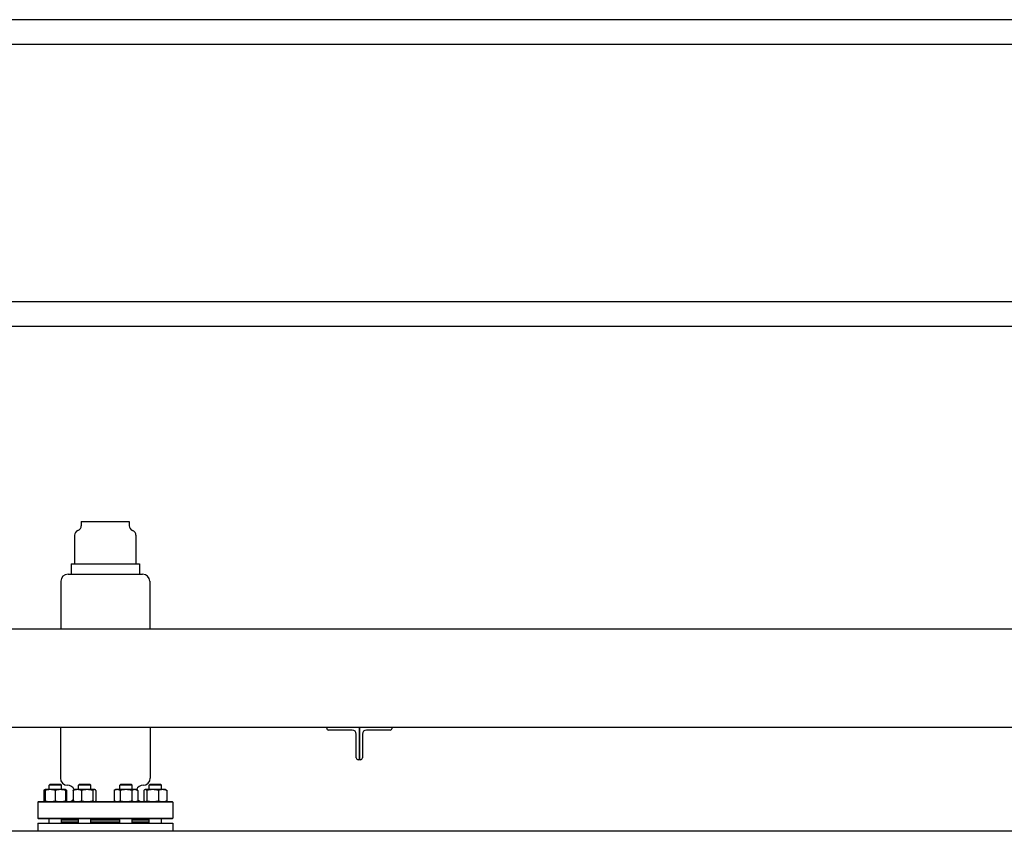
# Model space of a CAD drawing. Header units: inches. Extents: x 36 to 1719, y -84 to 1122.
# Tile 363 of 571: x 969 to 1029, y 415 to 465. Entities that reach past the tile are written whole.
import ezdxf

# ---------------------------------------------------------------- set-up
doc = ezdxf.new("R2010")
doc.units = ezdxf.units.IN
doc.header["$LTSCALE"] = 48
doc.header["$MEASUREMENT"] = 0
doc.layers.add('Visible (ANSI)', color=7, linetype='Continuous', lineweight=30)

msp = doc.modelspace()

# ---------------------------------------------------------------- linework, layer by layer
at = {"layer": 'Visible (ANSI)'}
for p, q in [((1033.58268, 465.04627), (922.33268, 465.04627)), ((923.45768, 463.54627), (1032.45768, 463.54627)), ((1032.45768, 447.79627), (923.45768, 447.79627)), ((1032.45768, 446.29627), (923.45768, 446.29627)), ((972.94893, 434.36377), (972.94893, 434.10549)), ((972.94893, 434.36377), (975.88643, 434.36377)), ((975.88643, 434.36377), (975.88643, 434.10549)), ((972.54268, 433.52002), (972.54268, 431.77002)), ((976.29268, 433.52002), (976.29268, 431.77002)), ((972.32393, 431.77002), (972.32393, 431.14502)), ((972.32393, 431.77002), (976.51143, 431.77002)), ((976.51143, 431.77002), (976.51143, 431.14502)), ((971.69893, 430.70752), (971.69893, 427.79627)), ((972.13643, 431.14502), (976.69893, 431.14502)), ((977.13643, 430.70752), (977.13643, 427.79627)), ((921.53768, 427.79627), (1034.37768, 427.79627)), ((924.99768, 421.79627), (1030.91768, 421.79627)), ((971.66768, 421.79627), (971.66768, 418.67377)), ((977.16768, 421.79627), (977.16768, 418.67377)), ((987.95768, 421.72827), (987.95768, 421.79627)), ((989.51968, 421.60827), (988.07768, 421.60827)), ((989.95768, 419.79627), (989.95768, 421.79627)), ((989.95768, 421.79627), (989.95768, 419.79627)), ((991.83768, 421.60827), (990.39568, 421.60827)), ((991.95768, 421.79627), (991.95768, 421.72827)), ((989.76968, 419.91627), (989.76968, 421.35827)), ((990.14568, 421.35827), (990.14568, 419.91627)), ((989.95768, 419.79627), (989.88968, 419.79627)), ((990.02568, 419.79627), (989.95768, 419.79627)), ((970.73233, 417.97027), (970.71028, 417.95999)), ((971.04483, 417.97027), (970.73233, 417.97027)), ((971.04483, 418.30127), (970.98233, 418.23877)), ((971.73233, 418.23877), (970.98233, 418.23877)), ((970.98233, 417.97027), (970.98233, 418.23877)), ((971.04483, 418.30127), (971.66983, 418.30127)), ((971.66983, 417.97027), (971.04483, 417.97027)), ((971.66983, 418.30127), (971.73233, 418.23877)), ((971.98233, 417.97027), (971.66983, 417.97027)), ((971.73233, 417.97027), (971.73233, 418.23877)), ((971.98233, 417.97027), (972.00438, 417.95999)), ((972.52504, 417.97027), (972.503, 417.95999)), ((972.7081, 417.97027), (972.52504, 417.97027)), ((973.3118, 417.97027), (972.7081, 417.97027)), ((972.83754, 418.30127), (972.77504, 418.23877)), ((973.52504, 418.23877), (972.77504, 418.23877)), ((972.77504, 417.97027), (972.77504, 418.23877)), ((972.83754, 418.30127), (973.46254, 418.30127)), ((973.75375, 417.97027), (973.3118, 417.97027)), ((973.46254, 418.30127), (973.52504, 418.23877)), ((973.52504, 417.97027), (973.52504, 418.23877)), ((973.77504, 417.97027), (973.75375, 417.97027)), ((973.77504, 417.97027), (973.79709, 417.95999)), ((975.06032, 417.97027), (974.96363, 417.92519)), ((975.14405, 417.97027), (975.06032, 417.97027)), ((975.68532, 417.97027), (975.14405, 417.97027)), ((975.37282, 418.30127), (975.31032, 418.23877)), ((976.06032, 418.23877), (975.31032, 418.23877)), ((975.31032, 417.97027), (975.31032, 418.23877)), ((975.37282, 418.30127), (975.99782, 418.30127)), ((976.22659, 417.97027), (975.68532, 417.97027)), ((975.99782, 418.30127), (976.06032, 418.23877)), ((976.06032, 417.97027), (976.06032, 418.23877)), ((976.31032, 417.97027), (976.22659, 417.97027)), ((976.31032, 417.97027), (976.40701, 417.92519)), ((976.85303, 417.97027), (976.83099, 417.95999)), ((976.87433, 417.97027), (976.85303, 417.97027)), ((977.31627, 417.97027), (976.87433, 417.97027)), ((977.16553, 418.30127), (977.10303, 418.23877)), ((977.85303, 418.23877), (977.10303, 418.23877)), ((977.10303, 417.97027), (977.10303, 418.23877)), ((977.16553, 418.30127), (977.79053, 418.30127)), ((977.91997, 417.97027), (977.31627, 417.97027)), ((977.79053, 418.30127), (977.85303, 418.23877)), ((977.85303, 417.97027), (977.85303, 418.23877)), ((978.10303, 417.97027), (977.91997, 417.97027)), ((978.10303, 417.97027), (978.12508, 417.95999)), ((970.66023, 417.92519), (970.66023, 417.28136)), ((970.73233, 417.92519), (970.73233, 417.28136)), ((971.35733, 417.92519), (971.35733, 417.28136)), ((971.98233, 417.92519), (971.98233, 417.28136)), ((972.05443, 417.92519), (972.05443, 417.28136)), ((972.45295, 417.92519), (972.45295, 417.28136)), ((972.96326, 417.92519), (972.96326, 417.28136)), ((973.66035, 417.92519), (973.66035, 417.28136)), ((973.84714, 417.92519), (973.84714, 417.28136)), ((974.96363, 417.92519), (974.96363, 417.28136)), ((975.32448, 417.92519), (975.32448, 417.28136)), ((976.04616, 417.92519), (976.04616, 417.28136)), ((976.40701, 417.92519), (976.40701, 417.28136)), ((976.78094, 417.92519), (976.78094, 417.28136)), ((976.96772, 417.92519), (976.96772, 417.28136)), ((977.66482, 417.92519), (977.66482, 417.28136)), ((978.17513, 417.92519), (978.17513, 417.28136)), ((970.33435, 417.23627), (970.29268, 417.19461)), ((978.54268, 417.19461), (970.29268, 417.19461)), ((970.29268, 417.19461), (970.29268, 416.21794)), ((970.33435, 417.23627), (978.50102, 417.23627)), ((970.73233, 417.23627), (970.71028, 417.24655)), ((971.98233, 417.23627), (972.00438, 417.24655)), ((972.52504, 417.23627), (972.503, 417.24655)), ((973.77504, 417.23627), (973.79709, 417.24655)), ((975.06032, 417.23627), (974.96363, 417.28136)), ((976.31032, 417.23627), (976.40701, 417.28136)), ((976.85303, 417.23627), (976.83099, 417.24655)), ((978.10303, 417.23627), (978.12508, 417.24655)), ((978.50102, 417.23627), (978.54268, 417.19461)), ((978.54268, 417.19461), (978.54268, 416.21794)), ((970.33435, 416.17627), (970.29268, 416.21794)), ((970.29268, 416.21794), (978.54268, 416.21794)), ((978.50102, 416.17627), (970.33435, 416.17627)), ((970.98233, 415.92377), (970.98233, 416.17627)), ((971.73233, 415.92377), (971.73233, 416.17627)), ((971.91768, 416.17627), (971.91768, 416.11377)), ((972.77504, 415.92377), (972.77504, 416.17627)), ((973.52504, 415.92377), (973.52504, 416.17627)), ((975.31032, 415.92377), (975.31032, 416.17627)), ((976.06032, 415.92377), (976.06032, 416.17627)), ((976.91768, 416.17627), (976.91768, 416.11377)), ((977.10303, 415.92377), (977.10303, 416.17627)), ((977.85303, 415.92377), (977.85303, 416.17627)), ((978.50102, 416.17627), (978.54268, 416.21794)), ((970.29268, 415.92377), (970.29268, 415.42127)), ((970.29268, 415.92377), (978.54268, 415.92377)), ((972.77504, 416.10877), (971.73233, 416.10877)), ((972.77504, 415.98877), (971.73233, 415.98877)), ((971.91768, 416.11377), (972.77504, 416.11377)), ((971.91768, 415.98377), (971.91768, 415.92377)), ((971.91768, 415.98377), (972.77504, 415.98377)), ((972.04268, 416.10877), (972.04268, 416.11377)), ((972.04268, 415.98377), (972.04268, 415.98877)), ((973.52504, 416.11377), (975.31032, 416.11377)), ((975.31032, 416.10877), (973.52504, 416.10877)), ((975.31032, 415.98877), (973.52504, 415.98877)), ((973.52504, 415.98377), (975.31032, 415.98377)), ((976.06032, 416.11377), (976.91768, 416.11377)), ((977.10303, 416.10877), (976.06032, 416.10877)), ((977.10303, 415.98877), (976.06032, 415.98877)), ((976.06032, 415.98377), (976.91768, 415.98377)), ((976.79268, 416.10877), (976.79268, 416.11377)), ((976.79268, 415.98377), (976.79268, 415.98877)), ((976.91768, 415.98377), (976.91768, 415.92377)), ((978.54268, 415.92377), (978.54268, 415.42127)), ((1035.91768, 415.42127), (738.91768, 415.42127))]:
    msp.add_line(p, q, dxfattribs=at)
for centre, radius, start, end in [((972.85518, 433.52002), 0.3125, 110.4873151, 180), ((972.63643, 434.10549), 0.3125, 290.4873151, 0), ((976.19893, 434.10549), 0.3125, 180, 249.5126849), ((975.98018, 433.52002), 0.3125, 0, 69.5126849), ((972.13643, 430.70752), 0.4375, 90, 180), ((976.69893, 430.70752), 0.4375, 0, 90), ((988.07768, 421.72827), 0.12, 180, 270), ((989.51968, 421.35827), 0.25, 0, 90), ((990.39568, 421.35827), 0.25, 90, 180), ((991.83768, 421.72827), 0.12, 270, 0), ((989.88968, 419.91627), 0.12, 180, 270), ((990.02568, 419.91627), 0.12, 270, 0), ((972.10518, 418.67377), 0.4375, 180, 270), ((976.73018, 418.67377), 0.4375, 270, 0), ((972.10518, 417.79877), 0.4375, 22.1164194, 90), ((976.73018, 417.79877), 0.4375, 90, 157.8835806), ((972.16768, 417.61127), 0.375, 270, 319.5263499), ((976.66768, 417.61127), 0.375, 225.9625195, 270)]:
    msp.add_arc(centre, radius, start, end, dxfattribs=at)
for points, weights in [([(970.73233, 417.96776), (970.69872, 417.95985), (970.66023, 417.92519)], [1.01375847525, 1.02892942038, 1]), ([(970.73233, 417.92519), (970.73233, 417.97027), (970.73233, 417.97027)], [1, 1.0379548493, 1]), ([(971.04483, 417.97027), (970.8998, 417.97027), (970.73233, 417.92519)], [1, 1.0379548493, 1]), ([(971.35733, 417.92519), (971.18986, 417.97027), (971.04483, 417.97027)], [1, 1.0379548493, 1]), ([(971.66983, 417.97027), (971.5248, 417.97027), (971.35733, 417.92519)], [1, 1.0379548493, 1]), ([(971.98233, 417.92519), (971.81486, 417.97027), (971.66983, 417.97027)], [1, 1.0379548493, 1]), ([(971.98233, 417.97027), (971.98233, 417.97027), (971.98233, 417.92519)], [1, 1.0379548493, 1]), ([(972.00438, 417.95999), (972.02804, 417.94896), (972.05443, 417.92519)], [1.01895290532, 1.01965956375, 1]), ([(972.7081, 417.97027), (972.58968, 417.97027), (972.45295, 417.92519)], [1, 1.0379548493, 1]), ([(972.45295, 417.92519), (972.47934, 417.94896), (972.503, 417.95999)], [1, 1.01965956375, 1.01895290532]), ([(972.96326, 417.92519), (972.82652, 417.97027), (972.7081, 417.97027)], [1, 1.0379548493, 1]), ([(973.3118, 417.97027), (973.15004, 417.97027), (972.96326, 417.92519)], [1, 1.0379548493, 1]), ([(973.66035, 417.92519), (973.47357, 417.97027), (973.3118, 417.97027)], [1, 1.0379548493, 1]), ([(973.75375, 417.97027), (973.7104, 417.97027), (973.66035, 417.92519)], [1, 1.0379548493, 1]), ([(973.84714, 417.92519), (973.79709, 417.97027), (973.75375, 417.97027)], [1, 1.0379548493, 1]), ([(975.14405, 417.97027), (975.06032, 417.97027), (974.96363, 417.92519)], [1, 1.0379548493, 1]), ([(975.32448, 417.92519), (975.22779, 417.97027), (975.14405, 417.97027)], [1, 1.0379548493, 1]), ([(975.68532, 417.97027), (975.51785, 417.97027), (975.32448, 417.92519)], [1, 1.0379548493, 1]), ([(976.04616, 417.92519), (975.85279, 417.97027), (975.68532, 417.97027)], [1, 1.0379548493, 1]), ([(976.22659, 417.97027), (976.14285, 417.97027), (976.04616, 417.92519)], [1, 1.0379548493, 1]), ([(976.40701, 417.92519), (976.31032, 417.97027), (976.22659, 417.97027)], [1, 1.0379548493, 1]), ([(976.87433, 417.97027), (976.83099, 417.97027), (976.78094, 417.92519)], [1, 1.0379548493, 1]), ([(976.96772, 417.92519), (976.91767, 417.97027), (976.87433, 417.97027)], [1, 1.0379548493, 1]), ([(977.31627, 417.97027), (977.15451, 417.97027), (976.96772, 417.92519)], [1, 1.0379548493, 1]), ([(977.66482, 417.92519), (977.47803, 417.97027), (977.31627, 417.97027)], [1, 1.0379548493, 1]), ([(977.91997, 417.97027), (977.80156, 417.97027), (977.66482, 417.92519)], [1, 1.0379548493, 1]), ([(978.17513, 417.92519), (978.03839, 417.97027), (977.91997, 417.97027)], [1, 1.0379548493, 1]), ([(978.12508, 417.95999), (978.14874, 417.94896), (978.17513, 417.92519)], [1.01895290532, 1.01965956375, 1]), ([(972.05443, 417.92519), (972.01721, 417.93746), (971.98233, 417.94626)], [1, 1.01005189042, 1.01477953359]), ([(970.66023, 417.28136), (970.69872, 417.24669), (970.73233, 417.23879)], [1, 1.02892942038, 1.01375847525]), ([(970.73233, 417.23627), (970.73233, 417.23627), (970.73233, 417.28136)], [1, 1.0379548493, 1]), ([(970.73233, 417.28136), (970.8998, 417.23627), (971.04483, 417.23627)], [1, 1.0379548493, 1]), ([(971.04483, 417.23627), (971.18986, 417.23627), (971.35733, 417.28136)], [1, 1.0379548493, 1]), ([(971.35733, 417.28136), (971.5248, 417.23627), (971.66983, 417.23627)], [1, 1.0379548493, 1]), ([(971.66983, 417.23627), (971.81486, 417.23627), (971.98233, 417.28136)], [1, 1.0379548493, 1]), ([(971.98233, 417.26029), (972.01721, 417.26909), (972.05443, 417.28136)], [1.01477953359, 1.01005189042, 1]), ([(971.98233, 417.28136), (971.98233, 417.23627), (971.98233, 417.23627)], [1, 1.0379548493, 1]), ([(972.05443, 417.28136), (972.02804, 417.25759), (972.00438, 417.24655)], [1, 1.01965956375, 1.01895290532]), ([(972.503, 417.24655), (972.47934, 417.25759), (972.45295, 417.28136)], [1.01895290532, 1.01965956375, 1]), ([(972.45295, 417.28136), (972.58968, 417.23627), (972.7081, 417.23627)], [1, 1.0379548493, 1]), ([(972.7081, 417.23627), (972.82652, 417.23627), (972.96326, 417.28136)], [1, 1.0379548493, 1]), ([(972.96326, 417.28136), (973.15004, 417.23627), (973.3118, 417.23627)], [1, 1.0379548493, 1]), ([(973.3118, 417.23627), (973.47357, 417.23627), (973.66035, 417.28136)], [1, 1.0379548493, 1]), ([(973.66035, 417.28136), (973.7104, 417.23627), (973.75375, 417.23627)], [1, 1.0379548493, 1]), ([(973.75375, 417.23627), (973.79709, 417.23627), (973.84714, 417.28136)], [1, 1.0379548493, 1]), ([(974.96363, 417.28136), (975.06032, 417.23627), (975.14405, 417.23627)], [1, 1.0379548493, 1]), ([(975.14405, 417.23627), (975.22779, 417.23627), (975.32448, 417.28136)], [1, 1.0379548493, 1]), ([(975.32448, 417.28136), (975.51785, 417.23627), (975.68532, 417.23627)], [1, 1.0379548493, 1]), ([(975.68532, 417.23627), (975.85279, 417.23627), (976.04616, 417.28136)], [1, 1.0379548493, 1]), ([(976.04616, 417.28136), (976.14285, 417.23627), (976.22659, 417.23627)], [1, 1.0379548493, 1]), ([(976.22659, 417.23627), (976.31032, 417.23627), (976.40701, 417.28136)], [1, 1.0379548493, 1]), ([(976.78094, 417.28136), (976.83099, 417.23627), (976.87433, 417.23627)], [1, 1.0379548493, 1]), ([(976.87433, 417.23627), (976.91767, 417.23627), (976.96772, 417.28136)], [1, 1.0379548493, 1]), ([(976.96772, 417.28136), (977.15451, 417.23627), (977.31627, 417.23627)], [1, 1.0379548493, 1]), ([(977.31627, 417.23627), (977.47803, 417.23627), (977.66482, 417.28136)], [1, 1.0379548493, 1]), ([(977.66482, 417.28136), (977.80156, 417.23627), (977.91997, 417.23627)], [1, 1.0379548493, 1]), ([(977.91997, 417.23627), (978.03839, 417.23627), (978.17513, 417.28136)], [1, 1.0379548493, 1]), ([(978.17513, 417.28136), (978.14874, 417.25759), (978.12508, 417.24655)], [1, 1.01965956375, 1.01895290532])]:
    msp.add_rational_spline(points, weights, degree=2, dxfattribs=at)

doc.saveas('drawing.dxf')
